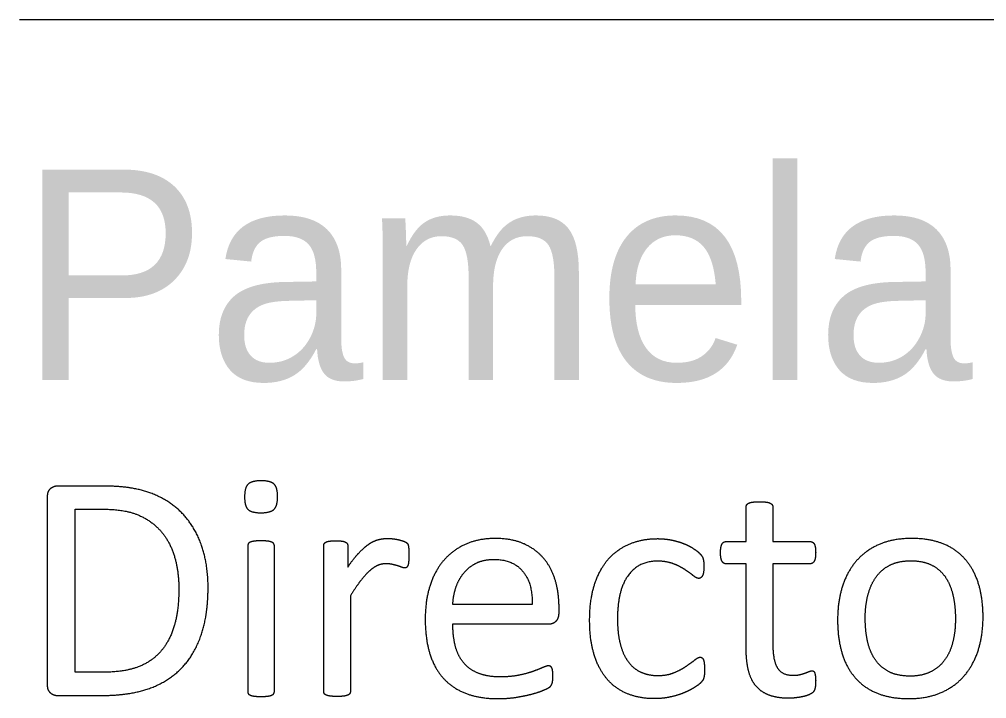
# Model space of a CAD drawing. Extents: x -3.3 to 34, y 0 to 56.8.
# Drawn here: x 24.528 to 25.172, y 7.345 to 7.797 of the extents above; entities that cross this region are included whole.
import ezdxf

# ---------------------------------------------------------------- set-up
doc = ezdxf.new("R2010")
doc.units = 0
doc.layers.add('SH_Data', color=7, linetype='Continuous')
doc.layers.add('SH_Major_Grid_Line', color=7, linetype='Continuous')

msp = doc.modelspace()

# ---------------------------------------------------------------- linework, layer by layer
at = {"layer": 'SH_Data'}
msp.add_line((24.52788, 7.79682), (28.02788, 7.79682), dxfattribs=at)
at = {"layer": 'SH_Major_Grid_Line'}
for p, q in [((24.58486, 7.48616), (24.55331, 7.48616)), ((24.54642, 7.47862), (24.54642, 7.35436)), ((24.69983, 7.47917), (24.69983, 7.47917)), ((24.67998, 7.44641), (24.67998, 7.3495)), ((24.69772, 7.3495), (24.69772, 7.44641)), ((24.73059, 7.3495), (24.73059, 7.44641)), ((24.74661, 7.44641), (24.74661, 7.4323)), ((24.78724, 7.44011), (24.78724, 7.44011)), ((24.6341, 7.41779), (24.6341, 7.41779)), ((24.65356, 7.41854), (24.65356, 7.41854)), ((24.74833, 7.41324), (24.74833, 7.3495)), ((24.8694, 7.40742), (24.81656, 7.40742)), ((24.88728, 7.40217), (24.88728, 7.4054)), ((25.15124, 7.39787), (25.15124, 7.39787)), ((25.16965, 7.39905), (25.16965, 7.39905)), ((24.81656, 7.39441), (24.88036, 7.39441)), ((24.98416, 7.36411), (24.98416, 7.36411)), ((25.05817, 7.35666), (25.05817, 7.35666)), ((24.55331, 7.34682), (24.58281, 7.34682))]:
    msp.add_line(p, q, dxfattribs=at)
for points in [[(24.99847, 7.44922), (25.0119, 7.44922), (25.0119, 7.47232)], [(25.02965, 7.47232), (25.02965, 7.44922), (25.05461, 7.44922)], [(24.58402, 7.36233), (24.56495, 7.36233), (24.56495, 7.47078), (24.5838, 7.47078)], [(25.0119, 7.37784), (25.0119, 7.4345), (24.99836, 7.4345)], [(25.05461, 7.4345), (25.02965, 7.4345), (25.02965, 7.38046)]]:
    msp.add_lwpolyline(points, dxfattribs=at)
for points in [[(24.55331, 7.48616), (24.55083, 7.48616), (24.54863, 7.48449)], [(24.61544, 7.48148), (24.60295, 7.48616), (24.58486, 7.48616)], [(24.68024, 7.48745), (24.67787, 7.48519), (24.67787, 7.47896)], [(24.68896, 7.48971), (24.68261, 7.48971), (24.68024, 7.48745)], [(24.69751, 7.48751), (24.6952, 7.48971), (24.68896, 7.48971)], [(24.69983, 7.47917), (24.69983, 7.4853), (24.69751, 7.48751)], [(24.54863, 7.48449), (24.54642, 7.48282), (24.54642, 7.47862)], [(24.63638, 7.46802), (24.62793, 7.47679), (24.61544, 7.48148)], [(24.67787, 7.47896), (24.67787, 7.47282), (24.68019, 7.47062)], [(24.69746, 7.47067), (24.69983, 7.47293), (24.69983, 7.47917)], [(25.0119, 7.47232), (25.0119, 7.47308), (25.01228, 7.47373)], [(25.01228, 7.47373), (25.01266, 7.47437), (25.01368, 7.47486)], [(25.01368, 7.47486), (25.0147, 7.47534), (25.01642, 7.47556)], [(25.01642, 7.47556), (25.01814, 7.47578), (25.02072, 7.47578)], [(25.02072, 7.47578), (25.02341, 7.47578), (25.02513, 7.47556)], [(25.02513, 7.47556), (25.02685, 7.47534), (25.02782, 7.47486)], [(25.02782, 7.47486), (25.02879, 7.47437), (25.02922, 7.47373)], [(25.02922, 7.47373), (25.02965, 7.47308), (25.02965, 7.47232)], [(24.5838, 7.47078), (24.59824, 7.47078), (24.60739, 7.4668)], [(24.60739, 7.4668), (24.61654, 7.46281), (24.62252, 7.4557)], [(24.64919, 7.44675), (24.64483, 7.45924), (24.63638, 7.46802)], [(24.68019, 7.47062), (24.6825, 7.46841), (24.68874, 7.46841)], [(24.68874, 7.46841), (24.69509, 7.46841), (24.69746, 7.47067)], [(24.62252, 7.4557), (24.6285, 7.4486), (24.6313, 7.43885)], [(24.65356, 7.41854), (24.65356, 7.43426), (24.64919, 7.44675)], [(24.68035, 7.44781), (24.67998, 7.44716), (24.67998, 7.44641)], [(24.68175, 7.44889), (24.68073, 7.44846), (24.68035, 7.44781)], [(24.68449, 7.44953), (24.68277, 7.44932), (24.68175, 7.44889)], [(24.6888, 7.44975), (24.68622, 7.44975), (24.68449, 7.44953)], [(24.69321, 7.44953), (24.69149, 7.44975), (24.6888, 7.44975)], [(24.6959, 7.44889), (24.69493, 7.44932), (24.69321, 7.44953)], [(24.69729, 7.44781), (24.69686, 7.44846), (24.6959, 7.44889)], [(24.69772, 7.44641), (24.69772, 7.44716), (24.69729, 7.44781)], [(24.73059, 7.44641), (24.73059, 7.44727), (24.73091, 7.44786)], [(24.73091, 7.44786), (24.73123, 7.44846), (24.7322, 7.44894)], [(24.7322, 7.44894), (24.73317, 7.44943), (24.73468, 7.44959)], [(24.73468, 7.44959), (24.73618, 7.44975), (24.73865, 7.44975)], [(24.73865, 7.44975), (24.74102, 7.44975), (24.74258, 7.44959)], [(24.74258, 7.44959), (24.74414, 7.44943), (24.745, 7.44894)], [(24.745, 7.44894), (24.74586, 7.44846), (24.74624, 7.44786)], [(24.74624, 7.44786), (24.74661, 7.44727), (24.74661, 7.44641)], [(24.7541, 7.44181), (24.75761, 7.44549), (24.76073, 7.4476)], [(24.76073, 7.4476), (24.76386, 7.44971), (24.76693, 7.45052)], [(24.76693, 7.45052), (24.77, 7.45133), (24.77313, 7.45133)], [(24.77313, 7.45133), (24.77453, 7.45133), (24.77631, 7.45116)], [(24.77631, 7.45116), (24.77808, 7.451), (24.78002, 7.45057)], [(24.78002, 7.45057), (24.78196, 7.45014), (24.78353, 7.4496)], [(24.78353, 7.4496), (24.78509, 7.44906), (24.78574, 7.44852)], [(24.78574, 7.44852), (24.78638, 7.44798), (24.7866, 7.4475)], [(24.7866, 7.4475), (24.78681, 7.44701), (24.78698, 7.44626)], [(24.82539, 7.44761), (24.81678, 7.44389), (24.8107, 7.43694)], [(24.84466, 7.45133), (24.834, 7.45133), (24.82539, 7.44761)], [(24.86409, 7.44766), (24.85607, 7.45133), (24.84466, 7.45133)], [(24.87727, 7.4378), (24.87211, 7.44399), (24.86409, 7.44766)], [(24.92075, 7.43826), (24.92684, 7.44484), (24.93508, 7.44801)], [(24.93508, 7.44801), (24.94333, 7.45119), (24.95292, 7.45119)], [(24.95292, 7.45119), (24.95755, 7.45119), (24.96191, 7.45033)], [(24.96191, 7.45033), (24.96628, 7.44946), (24.96994, 7.44805)], [(24.96994, 7.44805), (24.97361, 7.44664), (24.97646, 7.4448)], [(24.99508, 7.44525), (24.99535, 7.44664), (24.99578, 7.44756)], [(24.99578, 7.44756), (24.99621, 7.44847), (24.99691, 7.44885)], [(24.99691, 7.44885), (24.99761, 7.44922), (24.99847, 7.44922)], [(25.05461, 7.44922), (25.05547, 7.44922), (25.05612, 7.44885)], [(25.05612, 7.44885), (25.05677, 7.44847), (25.05726, 7.44756)], [(25.05726, 7.44756), (25.05774, 7.44664), (25.05796, 7.44525)], [(25.10054, 7.44734), (25.09128, 7.44335), (25.08509, 7.43613)], [(25.12218, 7.45133), (25.1098, 7.45133), (25.10054, 7.44734)], [(25.14301, 7.44777), (25.13412, 7.45133), (25.12218, 7.45133)], [(25.15781, 7.43742), (25.15189, 7.44421), (25.14301, 7.44777)], [(24.74661, 7.4323), (24.7506, 7.43814), (24.7541, 7.44181)], [(24.78698, 7.44626), (24.78714, 7.4455), (24.78719, 7.44404)], [(24.78724, 7.44011), (24.78724, 7.43773), (24.78714, 7.43612)], [(24.78719, 7.44404), (24.78724, 7.44259), (24.78724, 7.44011)], [(24.97646, 7.4448), (24.97932, 7.44296), (24.98061, 7.44166)], [(24.98061, 7.44166), (24.9819, 7.44036), (24.98239, 7.4396)], [(24.99481, 7.44181), (24.99481, 7.44385), (24.99508, 7.44525)], [(24.99578, 7.43622), (24.99481, 7.43794), (24.99481, 7.44181)], [(25.05817, 7.44181), (25.05817, 7.43794), (25.0572, 7.43622)], [(25.05796, 7.44525), (25.05817, 7.44385), (25.05817, 7.44181)], [(24.6313, 7.43885), (24.6341, 7.4291), (24.6341, 7.41779)], [(24.77194, 7.4345), (24.76924, 7.4345), (24.76666, 7.43342)], [(24.77614, 7.43407), (24.7742, 7.4345), (24.77194, 7.4345)], [(24.77965, 7.43315), (24.77808, 7.43364), (24.77614, 7.43407)], [(24.78671, 7.43358), (24.78638, 7.43267), (24.7859, 7.43218)], [(24.78714, 7.43612), (24.78703, 7.4345), (24.78671, 7.43358)], [(24.8107, 7.43694), (24.80461, 7.42998), (24.80138, 7.42001)], [(24.82382, 7.42833), (24.82717, 7.43243), (24.83215, 7.43491)], [(24.83215, 7.43491), (24.83713, 7.43739), (24.84374, 7.43739)], [(24.84374, 7.43739), (24.85663, 7.43739), (24.86318, 7.42941)], [(24.88486, 7.42324), (24.88244, 7.4316), (24.87727, 7.4378)], [(24.91116, 7.42139), (24.91466, 7.43169), (24.92075, 7.43826)], [(24.9527, 7.43621), (24.93988, 7.43621), (24.93304, 7.42634)], [(24.96353, 7.43443), (24.95895, 7.43621), (24.9527, 7.43621)], [(24.97134, 7.43049), (24.96811, 7.43265), (24.96353, 7.43443)], [(24.98239, 7.4396), (24.98287, 7.43884), (24.98319, 7.43782)], [(24.98319, 7.43782), (24.98352, 7.4368), (24.98363, 7.43551)], [(24.98363, 7.43551), (24.98373, 7.43422), (24.98373, 7.43229)], [(24.99836, 7.4345), (24.99675, 7.4345), (24.99578, 7.43622)], [(25.0572, 7.43622), (25.05623, 7.4345), (25.05461, 7.4345)], [(25.08509, 7.43613), (25.0789, 7.4289), (25.07583, 7.41893)], [(25.09845, 7.42574), (25.10214, 7.43086), (25.10784, 7.43367)], [(25.10784, 7.43367), (25.11355, 7.43647), (25.12148, 7.43647)], [(25.12148, 7.43647), (25.13006, 7.43647), (25.13582, 7.4334)], [(25.16669, 7.42093), (25.16373, 7.43063), (25.15781, 7.43742)], [(24.76121, 7.42986), (24.75836, 7.42738), (24.75523, 7.42328)], [(24.76666, 7.43342), (24.76407, 7.43234), (24.76121, 7.42986)], [(24.78245, 7.43218), (24.78121, 7.43267), (24.77965, 7.43315)], [(24.78455, 7.4317), (24.78369, 7.4317), (24.78245, 7.43218)], [(24.7859, 7.43218), (24.78541, 7.4317), (24.78455, 7.4317)], [(24.81862, 7.41879), (24.82046, 7.42424), (24.82382, 7.42833)], [(24.86318, 7.42941), (24.86973, 7.42144), (24.8694, 7.40742)], [(24.97668, 7.42655), (24.97457, 7.42833), (24.97134, 7.43049)], [(24.98373, 7.43229), (24.98373, 7.4281), (24.98276, 7.42644)], [(25.13582, 7.4334), (25.14158, 7.43033), (25.14494, 7.42504)], [(24.75523, 7.42328), (24.75211, 7.41918), (24.74833, 7.41324)], [(24.88728, 7.4054), (24.88728, 7.41489), (24.88486, 7.42324)], [(24.90766, 7.39677), (24.90766, 7.4111), (24.91116, 7.42139)], [(24.93304, 7.42634), (24.92619, 7.41648), (24.92619, 7.39772)], [(24.98039, 7.42477), (24.97878, 7.42477), (24.97668, 7.42655)], [(24.98276, 7.42644), (24.98179, 7.42477), (24.98039, 7.42477)], [(25.09296, 7.41361), (25.09475, 7.42062), (25.09845, 7.42574)], [(25.14494, 7.42504), (25.14831, 7.41976), (25.14978, 7.41275)], [(25.16965, 7.39905), (25.16965, 7.41123), (25.16669, 7.42093)], [(24.6341, 7.41779), (24.6341, 7.40358), (24.63103, 7.39319)], [(24.64893, 7.38693), (24.65356, 7.40044), (24.65356, 7.41854)], [(24.80138, 7.42001), (24.79816, 7.41004), (24.79816, 7.39754)], [(24.81656, 7.40742), (24.81678, 7.41335), (24.81862, 7.41879)], [(25.07583, 7.41893), (25.07277, 7.40896), (25.07277, 7.3971)], [(25.09117, 7.3983), (25.09117, 7.4066), (25.09296, 7.41361)], [(25.14978, 7.41275), (25.15124, 7.40574), (25.15124, 7.39787)], [(24.88517, 7.39618), (24.88728, 7.39796), (24.88728, 7.40217)], [(24.79816, 7.39754), (24.79816, 7.38438), (24.80128, 7.37447)], [(24.88036, 7.39441), (24.88307, 7.39441), (24.88517, 7.39618)], [(24.91051, 7.37451), (24.90766, 7.38416), (24.90766, 7.39677)], [(24.92619, 7.39772), (24.92619, 7.38834), (24.92797, 7.38128)], [(25.07277, 7.3971), (25.07277, 7.38482), (25.07567, 7.37511)], [(25.09264, 7.38331), (25.09117, 7.39032), (25.09117, 7.3983)], [(25.15124, 7.39787), (25.15124, 7.38946), (25.14951, 7.38245)], [(25.16653, 7.37722), (25.16965, 7.38719), (25.16965, 7.39905)], [(24.63103, 7.39319), (24.62796, 7.38279), (24.62182, 7.3759)], [(24.81818, 7.37986), (24.81656, 7.38633), (24.81656, 7.39441)], [(24.63541, 7.36453), (24.6443, 7.37342), (24.64893, 7.38693)], [(25.09752, 7.37108), (25.0941, 7.37631), (25.09264, 7.38331)], [(25.14951, 7.38245), (25.14777, 7.37544), (25.14407, 7.37038)], [(24.62182, 7.3759), (24.61568, 7.36901), (24.60653, 7.36567)], [(24.82359, 7.36876), (24.8198, 7.3734), (24.81818, 7.37986)], [(24.92797, 7.38128), (24.92975, 7.37422), (24.9332, 7.36948)], [(25.01347, 7.36324), (25.0119, 7.36943), (25.0119, 7.37784)], [(25.02965, 7.38046), (25.02965, 7.37045), (25.03262, 7.36534)], [(25.15721, 7.36002), (25.1634, 7.36725), (25.16653, 7.37722)], [(24.80128, 7.37447), (24.8044, 7.36455), (24.81054, 7.35798)], [(24.91881, 7.35824), (24.91337, 7.36487), (24.91051, 7.37451)], [(24.9332, 7.36948), (24.93665, 7.36473), (24.94166, 7.36241)], [(24.97193, 7.36626), (24.97533, 7.36857), (24.97765, 7.37044)], [(24.97765, 7.37044), (24.97996, 7.37232), (24.98126, 7.37232)], [(24.98126, 7.37232), (24.98201, 7.37232), (24.98255, 7.37189)], [(24.98255, 7.37189), (24.98309, 7.37146), (24.98346, 7.37043)], [(24.98346, 7.37043), (24.98384, 7.3694), (24.984, 7.36784)], [(25.07567, 7.37511), (25.07858, 7.36541), (25.0845, 7.35862)], [(25.1067, 7.36277), (25.10095, 7.36585), (25.09752, 7.37108)], [(25.14407, 7.37038), (25.14038, 7.36531), (25.13462, 7.36251)], [(24.60653, 7.36567), (24.59737, 7.36233), (24.58402, 7.36233)], [(24.61361, 7.35123), (24.62653, 7.35565), (24.63541, 7.36453)], [(24.83344, 7.36165), (24.82738, 7.36413), (24.82359, 7.36876)], [(24.86995, 7.36286), (24.86601, 7.36145), (24.86059, 7.36031)], [(24.87645, 7.3654), (24.8739, 7.36426), (24.86995, 7.36286)], [(24.88029, 7.36654), (24.87899, 7.36654), (24.87645, 7.3654)], [(24.88164, 7.36616), (24.88104, 7.36654), (24.88029, 7.36654)], [(24.88256, 7.36503), (24.88223, 7.36578), (24.88164, 7.36616)], [(24.88304, 7.36292), (24.88288, 7.36427), (24.88256, 7.36503)], [(24.88321, 7.35963), (24.88321, 7.36157), (24.88304, 7.36292)], [(24.96391, 7.36203), (24.96854, 7.36396), (24.97193, 7.36626)], [(24.984, 7.36784), (24.98416, 7.36627), (24.98416, 7.36411)], [(24.98416, 7.36411), (24.98416, 7.36227), (24.98406, 7.36092)], [(25.01848, 7.353), (25.01503, 7.35704), (25.01347, 7.36324)], [(25.03262, 7.36534), (25.03559, 7.36023), (25.04326, 7.36023)], [(25.05115, 7.36174), (25.05266, 7.36228), (25.05374, 7.36276)], [(25.05374, 7.36276), (25.05482, 7.36324), (25.05569, 7.36324)], [(25.05569, 7.36324), (25.05623, 7.36324), (25.05672, 7.36297)], [(25.05672, 7.36297), (25.0572, 7.3627), (25.05747, 7.36195)], [(25.12104, 7.3597), (25.11246, 7.3597), (25.1067, 7.36277)], [(24.81054, 7.35798), (24.81667, 7.3514), (24.82566, 7.34806)], [(24.84826, 7.35918), (24.8395, 7.35918), (24.83344, 7.36165)], [(24.86059, 7.36031), (24.85518, 7.35918), (24.84826, 7.35918)], [(24.88283, 7.35537), (24.88299, 7.35618), (24.8831, 7.3572)], [(24.8831, 7.3572), (24.88321, 7.35823), (24.88321, 7.35963)], [(24.93233, 7.34816), (24.92425, 7.35161), (24.91881, 7.35824)], [(24.94166, 7.36241), (24.94667, 7.3601), (24.95313, 7.3601)], [(24.95313, 7.3601), (24.95927, 7.3601), (24.96391, 7.36203)], [(24.98303, 7.35704), (24.98266, 7.35634), (24.98131, 7.35501)], [(24.98368, 7.35865), (24.98341, 7.35773), (24.98303, 7.35704)], [(24.98406, 7.36092), (24.98395, 7.35957), (24.98368, 7.35865)], [(25.04326, 7.36023), (25.04575, 7.36023), (25.04769, 7.36071)], [(25.04769, 7.36071), (25.04964, 7.3612), (25.05115, 7.36174)], [(25.05747, 7.36195), (25.05774, 7.3612), (25.05796, 7.3599)], [(25.05817, 7.35666), (25.05817, 7.35352), (25.05774, 7.35168)], [(25.05796, 7.3599), (25.05817, 7.3586), (25.05817, 7.35666)], [(25.0845, 7.35862), (25.09042, 7.35183), (25.0993, 7.34827)], [(25.13462, 7.36251), (25.12887, 7.3597), (25.12104, 7.3597)], [(25.14171, 7.34876), (25.15102, 7.3528), (25.15721, 7.36002)], [(24.54642, 7.35436), (24.54642, 7.35016), (24.54863, 7.34849)], [(24.58281, 7.34682), (24.60069, 7.34682), (24.61361, 7.35123)], [(24.87029, 7.34807), (24.87492, 7.34937), (24.87782, 7.35072)], [(24.87782, 7.35072), (24.88073, 7.35208), (24.88132, 7.35267)], [(24.88132, 7.35267), (24.88192, 7.35326), (24.88229, 7.35391)], [(24.88229, 7.35391), (24.88267, 7.35456), (24.88283, 7.35537)], [(24.97673, 7.3517), (24.9735, 7.34973), (24.96946, 7.34818)], [(24.98131, 7.35501), (24.97996, 7.35368), (24.97673, 7.3517)], [(25.02733, 7.34697), (25.02193, 7.34897), (25.01848, 7.353)], [(25.05774, 7.35168), (25.05731, 7.34984), (25.05645, 7.34898)], [(24.54863, 7.34849), (24.55083, 7.34682), (24.55331, 7.34682)], [(24.67998, 7.3495), (24.67998, 7.34864), (24.68035, 7.34805)], [(24.68035, 7.34805), (24.68073, 7.34745), (24.68175, 7.34702)], [(24.68175, 7.34702), (24.68277, 7.34659), (24.68449, 7.34638)], [(24.68449, 7.34638), (24.68622, 7.34616), (24.6888, 7.34616)], [(24.6888, 7.34616), (24.69149, 7.34616), (24.69321, 7.34638)], [(24.69321, 7.34638), (24.69493, 7.34659), (24.6959, 7.34702)], [(24.6959, 7.34702), (24.69686, 7.34745), (24.69729, 7.34805)], [(24.69729, 7.34805), (24.69772, 7.34864), (24.69772, 7.3495)], [(24.73096, 7.34805), (24.73059, 7.34864), (24.73059, 7.3495)], [(24.73236, 7.34702), (24.73134, 7.34745), (24.73096, 7.34805)], [(24.7351, 7.34638), (24.73338, 7.34659), (24.73236, 7.34702)], [(24.73941, 7.34616), (24.73683, 7.34616), (24.7351, 7.34638)], [(24.74382, 7.34638), (24.7421, 7.34616), (24.73941, 7.34616)], [(24.74651, 7.34702), (24.74554, 7.34659), (24.74382, 7.34638)], [(24.7479, 7.34805), (24.74747, 7.34745), (24.74651, 7.34702)], [(24.74833, 7.3495), (24.74833, 7.34864), (24.7479, 7.34805)], [(24.82566, 7.34806), (24.83465, 7.34472), (24.8466, 7.34472)], [(24.8466, 7.34472), (24.85349, 7.34472), (24.85958, 7.34574)], [(24.85958, 7.34574), (24.86566, 7.34677), (24.87029, 7.34807)], [(24.95087, 7.34472), (24.94041, 7.34472), (24.93233, 7.34816)], [(24.96067, 7.34568), (24.95593, 7.34472), (24.95087, 7.34472)], [(24.96946, 7.34818), (24.96542, 7.34664), (24.96067, 7.34568)], [(25.04027, 7.34498), (25.03272, 7.34498), (25.02733, 7.34697)], [(25.04523, 7.3453), (25.04275, 7.34498), (25.04027, 7.34498)], [(25.04992, 7.34611), (25.04771, 7.34563), (25.04523, 7.3453)], [(25.05386, 7.34736), (25.05213, 7.3466), (25.04992, 7.34611)], [(25.05645, 7.34898), (25.05559, 7.34811), (25.05386, 7.34736)], [(25.0993, 7.34827), (25.10818, 7.34472), (25.12013, 7.34472)], [(25.12013, 7.34472), (25.1324, 7.34472), (25.14171, 7.34876)]]:
    msp.add_open_spline(points, degree=2, dxfattribs=at)

# ---------------------------------------------------------------- texts
msp.add_text('Pamela Boratyn', height=0.1399997, dxfattribs=at).set_placement((24.52788, 7.55682))

doc.saveas('drawing.dxf')
